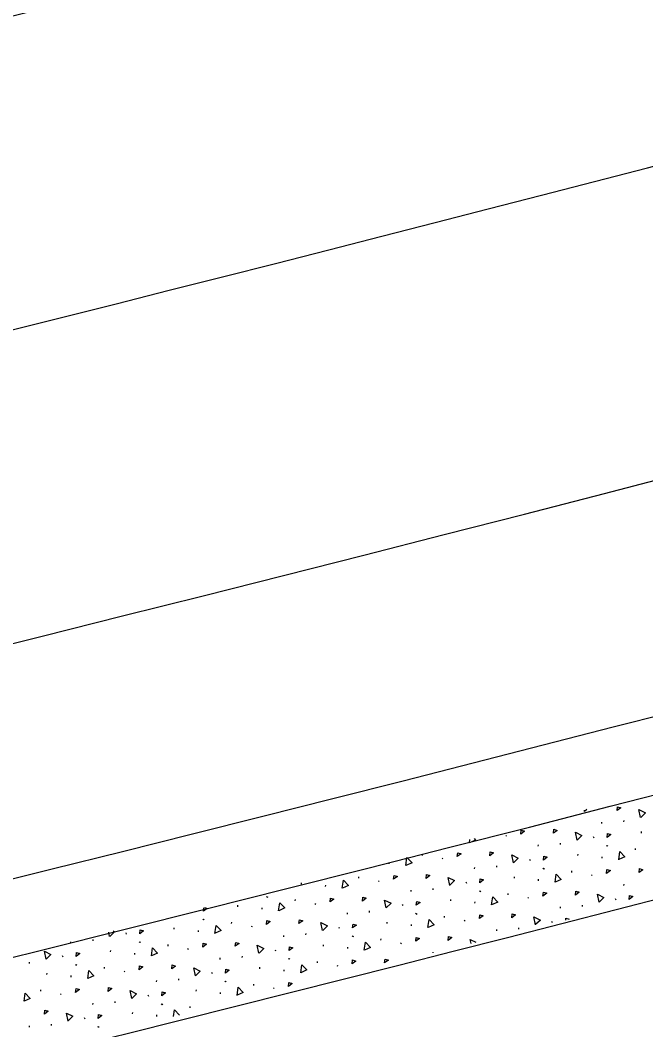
# Model space of a CAD drawing. Extents: x 2338610 to 2351914, y 366540 to 376484.
# Drawn here: x 2348229.17 to 2348253.8, y 367554.01 to 367593.81 of the extents above; entities that cross this region are included whole.
import ezdxf

# ---------------------------------------------------------------- set-up
doc = ezdxf.new("R2010")
doc.units = 0
for name, color, linetype in [('RD_HC_Cl', 7, 'Continuous'), ('RD_PD_ConcMed', 7, 'Continuous'), ('RD_PD_Final_LnLine', 7, 'Continuous')]:
    doc.layers.add(name, color=color, linetype=linetype)

msp = doc.modelspace()

# ---------------------------------------------------------------- linework, layer by layer
at = {"layer": 'RD_HC_Cl'}
msp.add_arc((2347533.93, 370355.677), 2880.79, 281.440729, 295.940729, dxfattribs=at)
at = {"layer": 'RD_PD_ConcMed'}
for p, q in [((2348251.487, 367562.692), (2348251.391, 367562.62)), ((2348251.391, 367562.62), (2348251.397, 367562.669)), ((2348252.075, 367562.139), (2348252.079, 367562.194)), ((2348252.946, 367562.207), (2348252.951, 367562.262)), ((2348253.638, 367561.77), (2348253.642, 367561.825)), ((2348246.861, 367561.379), (2348246.88, 367561.511)), ((2348248.289, 367561.67), (2348248.321, 367561.646)), ((2348249.571, 367561.248), (2348249.575, 367561.302)), ((2348250.442, 367561.316), (2348250.446, 367561.371)), ((2348251.732, 367561.627), (2348251.754, 367561.582)), ((2348252.258, 367561.279), (2348252.29, 367561.255)), ((2348252.283, 367561.275), (2348252.315, 367561.251)), ((2348245.012, 367560.88), (2348245.016, 367560.935)), ((2348251.133, 367560.879), (2348251.137, 367560.933)), ((2348253.395, 367561.112), (2348253.399, 367561.166)), ((2348243.704, 367560.55), (2348243.708, 367560.605)), ((2348245.785, 367560.778), (2348245.817, 367560.754)), ((2348247.937, 367560.425), (2348247.941, 367560.479)), ((2348249.227, 367560.736), (2348249.249, 367560.691)), ((2348252.087, 367560.782), (2348252.091, 367560.836)), ((2348247.066, 367560.356), (2348247.07, 367560.411)), ((2348249.753, 367560.388), (2348249.785, 367560.364)), ((2348249.778, 367560.383), (2348249.81, 367560.359)), ((2348250.89, 367560.22), (2348250.895, 367560.275)), ((2348251.663, 367560.118), (2348251.695, 367560.094)), ((2348240.245, 367559.756), (2348240.249, 367559.811)), ((2348241.199, 367559.659), (2348241.203, 367559.713)), ((2348242.507, 367559.989), (2348242.511, 367560.044)), ((2348243.28, 367559.887), (2348243.312, 367559.863)), ((2348246.722, 367559.845), (2348246.744, 367559.799)), ((2348248.629, 367559.988), (2348248.633, 367560.042)), ((2348249.582, 367559.89), (2348249.586, 367559.945)), ((2348252.944, 367559.697), (2348252.949, 367559.751)), ((2348244.561, 367559.465), (2348244.565, 367559.52)), ((2348245.432, 367559.534), (2348245.436, 367559.588)), ((2348247.248, 367559.496), (2348247.28, 367559.472)), ((2348247.273, 367559.492), (2348247.305, 367559.468)), ((2348248.386, 367559.329), (2348248.39, 367559.384)), ((2348237.74, 367558.865), (2348237.745, 367558.92)), ((2348238.865, 367559.265), (2348238.897, 367559.241)), ((2348238.89, 367559.261), (2348238.922, 367559.237)), ((2348240.002, 367559.098), (2348240.007, 367559.152)), ((2348240.775, 367558.996), (2348240.807, 367558.972)), ((2348244.217, 367558.953), (2348244.239, 367558.908)), ((2348246.124, 367559.096), (2348246.128, 367559.151)), ((2348247.077, 367558.999), (2348247.082, 367559.054)), ((2348249.158, 367559.227), (2348249.191, 367559.203)), ((2348251.311, 367558.874), (2348251.315, 367558.928)), ((2348252.601, 367559.185), (2348252.623, 367559.139)), ((2348235.853, 367558.683), (2348235.856, 367558.677)), ((2348236.384, 367558.688), (2348236.398, 367558.823)), ((2348238.694, 367558.768), (2348238.698, 367558.822)), ((2348242.056, 367558.574), (2348242.061, 367558.628)), ((2348242.927, 367558.642), (2348242.932, 367558.697)), ((2348244.743, 367558.605), (2348244.775, 367558.581)), ((2348244.769, 367558.601), (2348244.801, 367558.577)), ((2348245.881, 367558.438), (2348245.885, 367558.492)), ((2348250.44, 367558.805), (2348250.444, 367558.86)), ((2348236.36, 367558.374), (2348236.392, 367558.35)), ((2348236.385, 367558.369), (2348236.417, 367558.345)), ((2348237.498, 367558.206), (2348237.502, 367558.261)), ((2348238.27, 367558.104), (2348238.302, 367558.08)), ((2348243.619, 367558.205), (2348243.623, 367558.26)), ((2348244.573, 367558.108), (2348244.577, 367558.162)), ((2348246.654, 367558.336), (2348246.686, 367558.312)), ((2348250.096, 367558.293), (2348250.118, 367558.248)), ((2348232.695, 367557.692), (2348232.659, 367557.864)), ((2348233.329, 367557.831), (2348233.351, 367557.785)), ((2348235.236, 367557.974), (2348235.24, 367558.028)), ((2348236.189, 367557.876), (2348236.194, 367557.931)), ((2348239.552, 367557.683), (2348239.556, 367557.737)), ((2348240.423, 367557.751), (2348240.427, 367557.805)), ((2348241.713, 367558.062), (2348241.735, 367558.017)), ((2348242.239, 367557.714), (2348242.271, 367557.69)), ((2348242.264, 367557.709), (2348242.296, 367557.685)), ((2348247.935, 367557.914), (2348247.939, 367557.968)), ((2348248.806, 367557.982), (2348248.81, 367558.037)), ((2348231.168, 367557.451), (2348231.171, 367557.483)), ((2348232.039, 367557.52), (2348232.043, 367557.574)), ((2348233.855, 367557.482), (2348233.887, 367557.459)), ((2348233.88, 367557.478), (2348233.912, 367557.454)), ((2348234.993, 367557.315), (2348234.997, 367557.37)), ((2348241.114, 367557.314), (2348241.119, 367557.368)), ((2348243.376, 367557.546), (2348243.38, 367557.601)), ((2348244.149, 367557.444), (2348244.181, 367557.42)), ((2348230.824, 367556.939), (2348230.846, 367556.894)), ((2348232.731, 367557.082), (2348232.735, 367557.137)), ((2348233.685, 367556.985), (2348233.689, 367557.04)), ((2348235.766, 367557.213), (2348235.798, 367557.189)), ((2348237.918, 367556.86), (2348237.922, 367556.914)), ((2348239.208, 367557.171), (2348239.23, 367557.126)), ((2348242.068, 367557.216), (2348242.072, 367557.271)), ((2348245.433, 367557.053), (2348245.434, 367557.077)), ((2348229.535, 367556.628), (2348229.539, 367556.683)), ((2348231.35, 367556.591), (2348231.383, 367556.567)), ((2348231.376, 367556.587), (2348231.408, 367556.563)), ((2348237.047, 367556.791), (2348237.051, 367556.846)), ((2348239.734, 367556.823), (2348239.766, 367556.799)), ((2348239.759, 367556.818), (2348239.791, 367556.794)), ((2348240.872, 367556.655), (2348240.876, 367556.71)), ((2348241.644, 367556.553), (2348241.676, 367556.529)), ((2348230.226, 367556.191), (2348230.23, 367556.246)), ((2348231.18, 367556.094), (2348231.184, 367556.148)), ((2348232.488, 367556.424), (2348232.492, 367556.478)), ((2348233.261, 367556.322), (2348233.293, 367556.298)), ((2348236.703, 367556.279), (2348236.725, 367556.234)), ((2348238.61, 367556.422), (2348238.614, 367556.477)), ((2348239.563, 367556.325), (2348239.567, 367556.38)), ((2348234.542, 367555.9), (2348234.546, 367555.954)), ((2348235.413, 367555.968), (2348235.417, 367556.023)), ((2348237.229, 367555.931), (2348237.261, 367555.907)), ((2348237.254, 367555.927), (2348237.286, 367555.903)), ((2348238.367, 367555.764), (2348238.371, 367555.818)), ((2348229.983, 367555.532), (2348229.988, 367555.587)), ((2348230.756, 367555.43), (2348230.788, 367555.406)), ((2348234.198, 367555.388), (2348234.22, 367555.343)), ((2348236.105, 367555.531), (2348236.109, 367555.586)), ((2348237.059, 367555.434), (2348237.063, 367555.488)), ((2348239.14, 367555.662), (2348239.172, 367555.638)), ((2348232.037, 367555.009), (2348232.042, 367555.063)), ((2348232.908, 367555.077), (2348232.913, 367555.132)), ((2348234.724, 367555.04), (2348234.756, 367555.016)), ((2348234.75, 367555.035), (2348234.782, 367555.011)), ((2348235.862, 367554.873), (2348235.866, 367554.927)), ((2348233.6, 367554.64), (2348233.604, 367554.694)), ((2348234.554, 367554.542), (2348234.558, 367554.597)), ((2348229.533, 367554.117), (2348229.537, 367554.172)), ((2348230.404, 367554.186), (2348230.408, 367554.24)), ((2348231.694, 367554.497), (2348231.716, 367554.452)), ((2348232.22, 367554.149), (2348232.252, 367554.125)), ((2348232.245, 367554.144), (2348232.277, 367554.12))]:
    msp.add_line(p, q, dxfattribs=at)
for points in [[(2348252.671, 367562.654), (2348252.687, 367562.807), (2348252.819, 367562.766), (2348252.671, 367562.654)], [(2348253.602, 367562.38), (2348253.537, 367562.693), (2348253.793, 367562.567), (2348253.606, 367562.383)], [(2348248.887, 367561.729), (2348248.903, 367561.882), (2348249.035, 367561.841), (2348248.887, 367561.729)], [(2348250.166, 367561.763), (2348250.182, 367561.916), (2348250.315, 367561.875), (2348250.166, 367561.763)], [(2348251.097, 367561.488), (2348251.032, 367561.802), (2348251.288, 367561.675), (2348251.101, 367561.492)], [(2348252.281, 367561.594), (2348252.297, 367561.747), (2348252.43, 367561.706), (2348252.281, 367561.594)], [(2348247.044, 367561.553), (2348247.104, 367561.49), (2348246.866, 367561.381)], [(2348246.382, 367560.838), (2348246.398, 367560.991), (2348246.531, 367560.95), (2348246.382, 367560.838)], [(2348247.661, 367560.872), (2348247.677, 367561.025), (2348247.81, 367560.984), (2348247.661, 367560.872)], [(2348248.592, 367560.597), (2348248.527, 367560.911), (2348248.783, 367560.784), (2348248.597, 367560.601)], [(2348252.74, 367560.719), (2348252.786, 367561.036), (2348252.983, 367560.83), (2348252.745, 367560.721)], [(2348244.356, 367560.488), (2348244.402, 367560.805), (2348244.6, 367560.598), (2348244.361, 367560.49)], [(2348249.776, 367560.702), (2348249.793, 367560.856), (2348249.925, 367560.814), (2348249.776, 367560.702)], [(2348243.877, 367559.946), (2348243.893, 367560.099), (2348244.026, 367560.058), (2348243.877, 367559.946)], [(2348245.156, 367559.98), (2348245.173, 367560.134), (2348245.305, 367560.092), (2348245.156, 367559.98)], [(2348250.235, 367559.828), (2348250.281, 367560.145), (2348250.478, 367559.938), (2348250.24, 367559.83)], [(2348252.261, 367560.178), (2348252.277, 367560.331), (2348252.409, 367560.29), (2348252.261, 367560.178)], [(2348253.54, 367560.212), (2348253.556, 367560.365), (2348253.689, 367560.324), (2348253.54, 367560.212)], [(2348241.851, 367559.597), (2348241.898, 367559.914), (2348242.095, 367559.707), (2348241.857, 367559.599)], [(2348246.088, 367559.706), (2348246.023, 367560.019), (2348246.279, 367559.893), (2348246.092, 367559.709)], [(2348247.272, 367559.811), (2348247.288, 367559.964), (2348247.42, 367559.923), (2348247.272, 367559.811)], [(2348249.756, 367559.286), (2348249.772, 367559.44), (2348249.905, 367559.398), (2348249.756, 367559.286)], [(2348251.035, 367559.321), (2348251.051, 367559.474), (2348251.184, 367559.432), (2348251.035, 367559.321)], [(2348251.966, 367559.046), (2348251.901, 367559.36), (2348252.157, 367559.233), (2348251.97, 367559.049)], [(2348253.15, 367559.151), (2348253.167, 367559.304), (2348253.299, 367559.263), (2348253.15, 367559.151)], [(2348239.347, 367558.705), (2348239.393, 367559.022), (2348239.59, 367558.816), (2348239.352, 367558.707)], [(2348241.372, 367559.055), (2348241.389, 367559.208), (2348241.521, 367559.167), (2348241.372, 367559.055)], [(2348242.652, 367559.089), (2348242.668, 367559.242), (2348242.8, 367559.201), (2348242.652, 367559.089)], [(2348243.583, 367558.815), (2348243.518, 367559.128), (2348243.774, 367559.001), (2348243.587, 367558.818)], [(2348244.767, 367558.92), (2348244.783, 367559.073), (2348244.916, 367559.032), (2348244.767, 367558.92)], [(2348247.73, 367558.937), (2348247.776, 367559.254), (2348247.974, 367559.047), (2348247.735, 367558.939)], [(2348236.431, 367558.832), (2348236.532, 367558.8), (2348236.384, 367558.688)], [(2348247.251, 367558.395), (2348247.267, 367558.548), (2348247.4, 367558.507), (2348247.251, 367558.395)], [(2348248.53, 367558.429), (2348248.547, 367558.582), (2348248.679, 367558.541), (2348248.53, 367558.429)], [(2348236.842, 367557.814), (2348236.888, 367558.131), (2348237.086, 367557.924), (2348236.847, 367557.816)], [(2348238.868, 367558.164), (2348238.884, 367558.317), (2348239.016, 367558.276), (2348238.868, 367558.164)], [(2348240.147, 367558.198), (2348240.163, 367558.351), (2348240.296, 367558.31), (2348240.147, 367558.198)], [(2348241.078, 367557.923), (2348241.013, 367558.237), (2348241.269, 367558.11), (2348241.082, 367557.927)], [(2348242.262, 367558.029), (2348242.278, 367558.182), (2348242.411, 367558.14), (2348242.262, 367558.029)], [(2348245.225, 367558.045), (2348245.272, 367558.362), (2348245.469, 367558.156), (2348245.231, 367558.047)], [(2348249.461, 367558.155), (2348249.397, 367558.468), (2348249.653, 367558.341), (2348249.466, 367558.158)], [(2348250.654, 367558.341), (2348250.662, 367558.413), (2348250.788, 367558.374)], [(2348232.828, 367557.908), (2348232.886, 367557.879), (2348232.699, 367557.695)], [(2348233.879, 367557.797), (2348233.895, 367557.95), (2348234.028, 367557.909), (2348233.879, 367557.797)], [(2348246.026, 367557.538), (2348246.042, 367557.691), (2348246.174, 367557.65), (2348246.026, 367557.538)], [(2348236.363, 367557.272), (2348236.379, 367557.426), (2348236.512, 367557.384), (2348236.363, 367557.272)], [(2348237.642, 367557.307), (2348237.658, 367557.46), (2348237.791, 367557.418), (2348237.642, 367557.307)], [(2348238.573, 367557.032), (2348238.508, 367557.346), (2348238.765, 367557.219), (2348238.578, 367557.035)], [(2348242.721, 367557.154), (2348242.767, 367557.471), (2348242.964, 367557.264), (2348242.726, 367557.156)], [(2348244.746, 367557.504), (2348244.763, 367557.657), (2348244.895, 367557.616), (2348244.746, 367557.504)], [(2348246.924, 367557.421), (2348246.892, 367557.577), (2348247.113, 367557.467)], [(2348230.19, 367556.801), (2348230.125, 367557.114), (2348230.381, 367556.987), (2348230.194, 367556.804)], [(2348231.374, 367556.906), (2348231.39, 367557.059), (2348231.523, 367557.018), (2348231.374, 367556.906)], [(2348234.337, 367556.923), (2348234.384, 367557.24), (2348234.581, 367557.033), (2348234.342, 367556.925)], [(2348239.757, 367557.137), (2348239.774, 367557.29), (2348239.906, 367557.249), (2348239.757, 367557.137)], [(2348233.858, 367556.381), (2348233.874, 367556.534), (2348234.007, 367556.493), (2348233.858, 367556.381)], [(2348235.138, 367556.415), (2348235.154, 367556.568), (2348235.286, 367556.527), (2348235.138, 367556.415)], [(2348240.216, 367556.263), (2348240.262, 367556.58), (2348240.459, 367556.373), (2348240.221, 367556.265)], [(2348242.242, 367556.613), (2348242.258, 367556.766), (2348242.39, 367556.724), (2348242.242, 367556.613)], [(2348243.521, 367556.647), (2348243.537, 367556.8), (2348243.67, 367556.758), (2348243.521, 367556.647)], [(2348231.833, 367556.031), (2348231.879, 367556.348), (2348232.076, 367556.142), (2348231.838, 367556.033)], [(2348236.069, 367556.141), (2348236.004, 367556.454), (2348236.26, 367556.327), (2348236.073, 367556.144)], [(2348237.253, 367556.246), (2348237.269, 367556.399), (2348237.401, 367556.358), (2348237.253, 367556.246)], [(2348239.737, 367555.721), (2348239.753, 367555.874), (2348239.886, 367555.833), (2348239.737, 367555.721)], [(2348229.328, 367555.14), (2348229.374, 367555.457), (2348229.571, 367555.25), (2348229.333, 367555.142)], [(2348231.354, 367555.49), (2348231.37, 367555.643), (2348231.502, 367555.602), (2348231.354, 367555.49)], [(2348232.633, 367555.524), (2348232.649, 367555.677), (2348232.782, 367555.636), (2348232.633, 367555.524)], [(2348233.564, 367555.249), (2348233.499, 367555.563), (2348233.755, 367555.436), (2348233.568, 367555.253)], [(2348234.748, 367555.355), (2348234.764, 367555.508), (2348234.897, 367555.466), (2348234.748, 367555.355)], [(2348237.711, 367555.371), (2348237.757, 367555.688), (2348237.955, 367555.482), (2348237.716, 367555.373)], [(2348230.128, 367554.633), (2348230.144, 367554.786), (2348230.277, 367554.744), (2348230.128, 367554.633)], [(2348231.059, 367554.358), (2348230.994, 367554.672), (2348231.25, 367554.545), (2348231.063, 367554.362)], [(2348232.243, 367554.463), (2348232.259, 367554.616), (2348232.392, 367554.575), (2348232.243, 367554.463)], [(2348235.214, 367554.533), (2348235.253, 367554.797), (2348235.449, 367554.591)]]:
    msp.add_lwpolyline(points, dxfattribs=at)
at = {"layer": 'RD_PD_Final_LnLine'}
for radius, end in [(2859.79, 291.465397), (2847.79, 290.498626), (2887.79, 291.594881), (2899.79, 291.348467), (2871.79, 288.717673), (2883.79, 288.734281), (2911.79, 288.974322)]:
    msp.add_arc((2347533.93, 370355.677), radius, 280.380274, end, dxfattribs=at)

doc.saveas('drawing.dxf')
